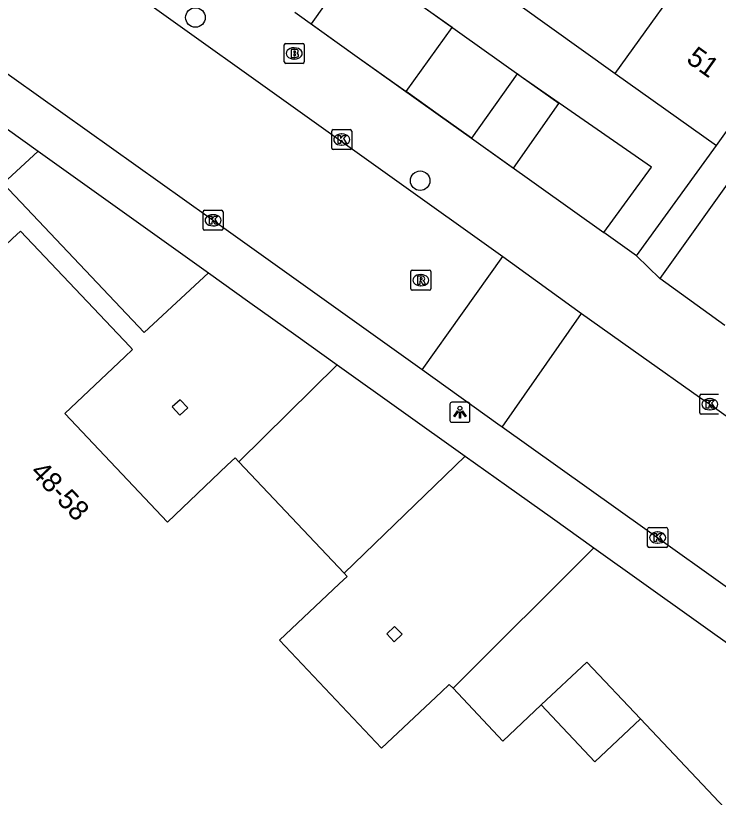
# Model space of a CAD drawing. Extents: x 162532 to 163264, y 381233 to 382042.
# Drawn here: x 163136.79 to 163171.91, y 381503.3 to 381542.39 of the extents above; entities that cross this region are included whole.
import ezdxf

# ---------------------------------------------------------------- set-up
doc = ezdxf.new("R2010")
doc.units = 0
for name, color, linetype in [('IMGEO_Boom', 7, 'Continuous'), ('IMGEO_Brandkraan', 7, 'Continuous'), ('IMGEO_Groenvoorziening', 7, 'Continuous'), ('IMGEO_Haag', 7, 'Continuous'), ('IMGEO_Kolk', 7, 'Continuous'), ('IMGEO_Lichtpunt', 7, 'Continuous'), ('IMGEO_Muur', 7, 'Continuous'), ('IMGEO_Pand', 7, 'Continuous'), ('IMGEO_Pand_nummerreeks', 7, 'Continuous'), ('IMGEO_Rijbaan_lokaal_open', 7, 'Continuous'), ('IMGEO_Rioolput', 7, 'Continuous'), ('IMGEO_Struiken', 7, 'Continuous'), ('IMGEO_Voetpad_open', 7, 'Continuous')]:
    doc.layers.add(name, color=color, linetype=linetype)

msp = doc.modelspace()

# ---------------------------------------------------------------- linework, layer by layer
at = {"layer": 'IMGEO_Boom'}
for centre in [(163145.776, 381542.291), (163157.006, 381534.132)]:
    msp.add_circle(centre, 0.489, dxfattribs=at)
at = {"layer": 'IMGEO_Brandkraan'}
for p, q in [((163150.213, 381540.071), (163150.213, 381540.923)), ((163150.288, 381540.997), (163151.14, 381540.997)), ((163151.214, 381540.923), (163151.214, 381540.071)), ((163150.701, 381540.777), (163150.726, 381540.777)), ((163150.724, 381540.217), (163150.699, 381540.217)), ((163151.14, 381539.997), (163150.288, 381539.997))]:
    msp.add_line(p, q, dxfattribs=at)
for points in [[(163150.213, 381540.071), (163150.213, 381540.923)], [(163150.288, 381540.997), (163151.14, 381540.997)], [(163151.214, 381540.923), (163151.214, 381540.071)], [(163150.561, 381540.697), (163150.561, 381540.297), (163150.774, 381540.297)], [(163150.792, 381540.697), (163150.561, 381540.697)], [(163150.74, 381540.616), (163150.686, 381540.616), (163150.686, 381540.54)], [(163150.686, 381540.54), (163150.739, 381540.54)], [(163150.748, 381540.464), (163150.686, 381540.464), (163150.686, 381540.383)], [(163150.686, 381540.383), (163150.748, 381540.383)], [(163151.14, 381539.997), (163150.288, 381539.997)]]:
    msp.add_lwpolyline(points, dxfattribs=at)
for centre, radius, start, end in [((163150.29, 381540.921), 0.0765, 91.552, 178.448), ((163150.29, 381540.921), 0.0765, 91.552, 178.448), ((163151.138, 381540.921), 0.0765, 1.552, 88.448), ((163151.138, 381540.921), 0.0765, 1.552, 88.448), ((163150.741, 381540.578), 0.0379, 267.8285, 90.9355), ((163150.749, 381540.423), 0.0404, 269.8759, 90.5077), ((163150.796, 381540.552), 0.145, 59.4692, 91.5367), ((163150.821, 381540.599), 0.0922, 285.5137, 58.1501), ((163150.826, 381540.407), 0.105, 301.3115, 78.989), ((163150.29, 381540.073), 0.0765, 181.552, 268.448), ((163150.29, 381540.073), 0.0765, 181.552, 268.448), ((163150.78, 381540.548), 0.251, 268.6676, 293.5347), ((163151.138, 381540.073), 0.0765, 271.552, 358.448), ((163151.138, 381540.073), 0.0765, 271.552, 358.448)]:
    msp.add_arc(centre, radius, start, end, dxfattribs=at)
for centre, major_axis, ratio, start_param, end_param in [((163150.7, 381540.497), (-0.387, 0.002), 0.722429, 4.712389, 7.853982), ((163150.725, 381540.497), (-0.39, 0.002), 0.717154, 1.570796, 4.712389)]:
    msp.add_ellipse(centre, major_axis=major_axis, ratio=ratio, start_param=start_param, end_param=end_param, dxfattribs=at)
at = {"layer": 'IMGEO_Groenvoorziening'}
for points in [[(163156.308, 381538.587), (163158.6, 381541.797), (163153.832, 381545.181)], [(163162.06, 381539.334), (163161.857, 381539.475), (163159.564, 381536.265)], [(163166.185, 381531.546), (163168.56, 381534.814), (163162.06, 381539.334)], [(163159.564, 381536.265), (163159.564, 381536.265)]]:
    msp.add_lwpolyline(points, dxfattribs=at)
at = {"layer": 'IMGEO_Haag'}
for points in [[(163153.832, 381545.181), (163151.559, 381541.972), (163153.864, 381540.329)], [(163162.06, 381539.334), (163153.837, 381545.188), (163153.832, 381545.181)], [(163153.864, 381540.329), (163157.909, 381537.445)], [(163159.564, 381536.265), (163161.673, 381534.762), (163163.942, 381537.994), (163162.06, 381539.334)], [(163157.909, 381537.445), (163159.564, 381536.265)], [(163146.434, 381529.523), (163143.213, 381526.539), (163136.168, 381533.994), (163137.92, 381535.603)], [(163147.948, 381520.079), (163152.865, 381524.931)], [(163159.263, 381520.362), (163153.204, 381514.52)]]:
    msp.add_lwpolyline(points, dxfattribs=at)
at = {"layer": 'IMGEO_Kolk'}
for p, q in [((163152.586, 381535.763), (163152.586, 381536.615)), ((163152.661, 381536.689), (163153.513, 381536.689)), ((163153.587, 381536.615), (163153.587, 381535.763)), ((163153.074, 381536.469), (163153.099, 381536.469)), ((163153.097, 381535.909), (163153.072, 381535.909)), ((163153.513, 381535.689), (163152.661, 381535.689)), ((163146.232, 381532.655), (163147.084, 381532.655)), ((163146.157, 381531.729), (163146.157, 381532.581)), ((163146.645, 381532.435), (163146.67, 381532.435)), ((163147.158, 381532.581), (163147.158, 381531.729)), ((163146.668, 381531.875), (163146.643, 381531.875)), ((163147.084, 381531.655), (163146.232, 381531.655)), ((163170.98, 381522.531), (163170.98, 381523.383)), ((163171.055, 381523.457), (163171.907, 381523.457)), ((163171.468, 381523.237), (163171.493, 381523.237)), ((163171.907, 381522.457), (163171.055, 381522.457)), ((163171.491, 381522.677), (163171.466, 381522.677)), ((163168.373, 381515.867), (163168.373, 381516.719)), ((163168.448, 381516.793), (163169.3, 381516.793)), ((163169.374, 381516.719), (163169.374, 381515.867)), ((163168.861, 381516.573), (163168.886, 381516.573)), ((163168.884, 381516.013), (163168.859, 381516.013)), ((163169.3, 381515.793), (163168.448, 381515.793))]:
    msp.add_line(p, q, dxfattribs=at)
for points in [[(163152.586, 381535.763), (163152.586, 381536.615)], [(163152.661, 381536.689), (163153.513, 381536.689)], [(163153.587, 381536.615), (163153.587, 381535.763)], [(163152.907, 381536.389), (163153.03, 381536.389), (163153.03, 381536.238), (163153.16, 381536.389), (163153.324, 381536.389), (163153.178, 381536.238), (163153.331, 381535.989), (163153.179, 381535.989), (163153.094, 381536.153), (163153.03, 381536.086), (163153.03, 381535.989), (163152.907, 381535.989), (163152.907, 381536.389)], [(163153.513, 381535.689), (163152.661, 381535.689)], [(163146.232, 381532.655), (163147.084, 381532.655)], [(163146.157, 381531.729), (163146.157, 381532.581)], [(163146.478, 381532.355), (163146.601, 381532.355), (163146.601, 381532.204), (163146.731, 381532.355), (163146.895, 381532.355), (163146.749, 381532.204), (163146.902, 381531.955), (163146.75, 381531.955), (163146.665, 381532.119), (163146.601, 381532.052), (163146.601, 381531.955), (163146.478, 381531.955), (163146.478, 381532.355)], [(163147.158, 381532.581), (163147.158, 381531.729)], [(163147.084, 381531.655), (163146.232, 381531.655)], [(163170.98, 381522.531), (163170.98, 381523.383)], [(163171.055, 381523.457), (163171.907, 381523.457)], [(163171.301, 381523.157), (163171.424, 381523.157), (163171.424, 381523.006), (163171.554, 381523.157), (163171.718, 381523.157), (163171.572, 381523.006), (163171.725, 381522.757), (163171.573, 381522.757), (163171.488, 381522.921), (163171.424, 381522.854), (163171.424, 381522.757), (163171.301, 381522.757), (163171.301, 381523.157)], [(163171.907, 381522.457), (163171.055, 381522.457)], [(163168.373, 381515.867), (163168.373, 381516.719)], [(163168.448, 381516.793), (163169.3, 381516.793)], [(163169.374, 381516.719), (163169.374, 381515.867)], [(163168.694, 381516.493), (163168.817, 381516.493), (163168.817, 381516.342), (163168.947, 381516.493), (163169.111, 381516.493), (163168.965, 381516.342), (163169.118, 381516.093), (163168.966, 381516.093), (163168.881, 381516.257), (163168.817, 381516.19), (163168.817, 381516.093), (163168.694, 381516.093), (163168.694, 381516.493)], [(163169.3, 381515.793), (163168.448, 381515.793)]]:
    msp.add_lwpolyline(points, dxfattribs=at)
for centre, start, end in [((163152.663, 381536.613), 91.552, 178.448), ((163152.663, 381536.613), 91.552, 178.448), ((163153.511, 381536.613), 1.552, 88.448), ((163153.511, 381536.613), 1.552, 88.448), ((163152.663, 381535.765), 181.552, 268.448), ((163152.663, 381535.765), 181.552, 268.448), ((163153.511, 381535.765), 271.552, 358.448), ((163153.511, 381535.765), 271.552, 358.448), ((163146.234, 381532.579), 91.552, 178.448), ((163146.234, 381532.579), 91.552, 178.448), ((163147.082, 381532.579), 1.552, 88.448), ((163147.082, 381532.579), 1.552, 88.448), ((163146.234, 381531.731), 181.552, 268.448), ((163146.234, 381531.731), 181.552, 268.448), ((163147.082, 381531.731), 271.552, 358.448), ((163147.082, 381531.731), 271.552, 358.448), ((163171.057, 381523.381), 91.552, 178.448), ((163171.057, 381523.381), 91.552, 178.448), ((163171.057, 381522.533), 181.552, 268.448), ((163171.057, 381522.533), 181.552, 268.448), ((163168.45, 381516.717), 91.552, 178.448), ((163168.45, 381516.717), 91.552, 178.448), ((163169.298, 381516.717), 1.552, 88.448), ((163169.298, 381516.717), 1.552, 88.448), ((163168.45, 381515.869), 181.552, 268.448), ((163168.45, 381515.869), 181.552, 268.448), ((163169.298, 381515.869), 271.552, 358.448), ((163169.298, 381515.869), 271.552, 358.448)]:
    msp.add_arc(centre, 0.0765, start, end, dxfattribs=at)
for centre, major_axis, ratio, start_param, end_param in [((163153.073, 381536.189), (-0.387, 0.002), 0.722429, 4.712389, 7.853982), ((163153.098, 381536.189), (-0.39, 0.002), 0.717154, 1.570796, 4.712389), ((163146.644, 381532.155), (-0.387, 0.002), 0.722429, 4.712389, 7.853982), ((163146.669, 381532.155), (-0.39, 0.002), 0.717154, 1.570796, 4.712389), ((163171.467, 381522.957), (-0.387, 0.002), 0.722429, 4.712389, 7.853982), ((163171.492, 381522.957), (-0.39, 0.002), 0.717154, 1.570796, 4.712389), ((163168.86, 381516.293), (-0.387, 0.002), 0.722429, 4.712389, 7.853982), ((163168.885, 381516.293), (-0.39, 0.002), 0.717154, 1.570796, 4.712389)]:
    msp.add_ellipse(centre, major_axis=major_axis, ratio=ratio, start_param=start_param, end_param=end_param, dxfattribs=at)
at = {"layer": 'IMGEO_Lichtpunt'}
for p, q in [((163158.494, 381522.959), (163158.494, 381522.152)), ((163158.494, 381522.959), (163158.494, 381522.152)), ((163159.396, 381523.054), (163158.588, 381523.054)), ((163159.396, 381523.054), (163158.588, 381523.054)), ((163159.49, 381522.152), (163159.49, 381522.959)), ((163159.49, 381522.152), (163159.49, 381522.959)), ((163158.588, 381522.058), (163159.396, 381522.058)), ((163158.588, 381522.058), (163159.396, 381522.058))]:
    msp.add_line(p, q, dxfattribs=at)
for points in [[(163158.868, 381522.623), (163158.907, 381522.595), (163158.719, 381522.333), (163158.681, 381522.36), (163158.868, 381522.623)], [(163158.97, 381522.575), (163159.017, 381522.575), (163159.017, 381522.253), (163158.97, 381522.253), (163158.97, 381522.575)], [(163159.08, 381522.595), (163159.118, 381522.622), (163159.305, 381522.36), (163159.266, 381522.332), (163159.08, 381522.595)]]:
    msp.add_lwpolyline(points, dxfattribs=at)
msp.add_circle((163158.993, 381522.757), 0.0994, dxfattribs=at)
for centre, start, end in [((163158.588, 381522.959), 90, 180), ((163158.588, 381522.959), 90, 180), ((163159.396, 381522.959), 0, 90), ((163159.396, 381522.959), 0, 90), ((163158.588, 381522.152), 180, 270), ((163158.588, 381522.152), 180, 270), ((163159.396, 381522.152), 270, 0), ((163159.396, 381522.152), 270, 360)]:
    msp.add_arc(centre, 0.0946, start, end, dxfattribs=at)
at = {"layer": 'IMGEO_Muur'}
msp.add_lwpolyline([(163168.012, 381507.231), (163165.332, 381510.07), (163163.055, 381507.925)], dxfattribs=at)
at = {"layer": 'IMGEO_Pand'}
for points in [[(163166.753, 381539.499), (163171.157, 381545.637)], [(163171.811, 381535.887), (163174.716, 381539.957), (163176.198, 381542.033), (163177.086, 381544.986)], [(163161.895, 381542.969), (163166.753, 381539.499)], [(163147.948, 381520.079), (163147.757, 381520.274), (163147.369, 381519.911), (163144.376, 381517.068), (163139.253, 381522.495), (163142.253, 381525.331), (163142.635, 381525.692), (163142.493, 381525.844), (163137.036, 381531.612), (163136.641, 381531.251), (163133.651, 381528.411), (163128.528, 381533.823), (163131.521, 381536.654), (163131.91, 381537.028), (163129.339, 381539.747)], [(163166.753, 381539.499), (163171.811, 381535.887)], [(163144.995, 381522.414), (163145.39, 381522.783), (163145.014, 381523.176), (163144.615, 381522.823), (163144.995, 381522.414)], [(163153.204, 381514.52), (163147.948, 381520.079)], [(163158.651, 381508.767), (163158.462, 381508.95), (163158.072, 381508.581), (163155.068, 381505.759), (163149.97, 381511.156), (163152.966, 381513.984), (163153.359, 381514.353), (163153.204, 381514.52)], [(163155.711, 381511.081), (163156.11, 381511.456), (163155.731, 381511.846), (163155.345, 381511.478), (163155.711, 381511.081)], [(163163.055, 381507.925), (163161.133, 381506.108), (163158.651, 381508.767)], [(163168.012, 381507.231), (163165.74, 381505.081), (163163.055, 381507.925)], [(163173.632, 381501.286), (163168.012, 381507.231)]]:
    msp.add_lwpolyline(points, dxfattribs=at)
at = {"layer": 'IMGEO_Rijbaan_lokaal_open'}
for points in [[(163108.563, 381564.251), (163110.69, 381566.372), (163113.13, 381564.653), (163133.128, 381550.366), (163161.145, 381530.339)], [(163157.1, 381524.676), (163155.592, 381525.754), (163147.662, 381531.434), (163130.622, 381543.577), (163123.831, 381548.305), (163116.261, 381553.653), (163105.848, 381561.2), (163108.563, 381564.251)], [(163157.1, 381524.676), (163161.145, 381530.339)], [(163161.145, 381530.339), (163165.069, 381527.497)], [(163161.104, 381521.814), (163165.069, 381527.497)], [(163165.069, 381527.497), (163168.056, 381525.381), (163170.968, 381523.319), (163171.48, 381522.956), (163189.839, 381509.84)], [(163161.104, 381521.814), (163160.891, 381521.966), (163157.1, 381524.676)], [(163177.38, 381510.194), (163177.291, 381510.259), (163177.201, 381510.323), (163168.241, 381516.724), (163161.104, 381521.814)]]:
    msp.add_lwpolyline(points, dxfattribs=at)
at = {"layer": 'IMGEO_Rioolput'}
for p, q in [((163156.537, 381528.734), (163156.537, 381529.586)), ((163156.612, 381529.66), (163157.464, 381529.66)), ((163157.538, 381529.586), (163157.538, 381528.734)), ((163157.025, 381529.44), (163157.05, 381529.44)), ((163157.048, 381528.88), (163157.023, 381528.88)), ((163157.464, 381528.66), (163156.612, 381528.66))]:
    msp.add_line(p, q, dxfattribs=at)
for points in [[(163156.537, 381528.734), (163156.537, 381529.586)], [(163156.612, 381529.66), (163157.464, 381529.66)], [(163157.538, 381529.586), (163157.538, 381528.734)], [(163157.126, 381529.358), (163156.874, 381529.36), (163156.874, 381528.96)], [(163156.874, 381528.96), (163156.998, 381528.96), (163156.998, 381529.122), (163157.009, 381529.122)], [(163157.052, 381529.279), (163156.998, 381529.279), (163156.998, 381529.198)], [(163156.998, 381529.198), (163157.05, 381529.198)], [(163157.056, 381529.093), (163157.127, 381528.96), (163157.267, 381528.96), (163157.202, 381529.086)], [(163157.464, 381528.66), (163156.612, 381528.66)]]:
    msp.add_lwpolyline(points, dxfattribs=at)
for centre, radius, start, end in [((163156.614, 381529.584), 0.0765, 91.552, 178.448), ((163156.614, 381529.584), 0.0765, 91.552, 178.448), ((163157.462, 381529.584), 0.0765, 1.552, 88.448), ((163157.462, 381529.584), 0.0765, 1.552, 88.448), ((163157.008, 381529.069), 0.0533, 26.0293, 88.6989), ((163157.034, 381529.387), 0.19, 274.7715, 282.9687), ((163157.058, 381529.183), 0.0964, 77.0061, 93.1865), ((163157.072, 381529.24), 0.0378, 276.6634, 79.6772), ((163157.125, 381529.248), 0.109, 350.3612, 89.416), ((163157.123, 381529.248), 0.112, 277.5842, 350.9817), ((163157.107, 381529.033), 0.108, 29.5134, 73.7905), ((163156.614, 381528.736), 0.0765, 181.552, 268.448), ((163156.614, 381528.736), 0.0765, 181.552, 268.448), ((163157.462, 381528.736), 0.0765, 271.552, 358.448), ((163157.462, 381528.736), 0.0765, 271.552, 358.448)]:
    msp.add_arc(centre, radius, start, end, dxfattribs=at)
for centre, major_axis, ratio, start_param, end_param in [((163157.024, 381529.16), (-0.387, 0.002), 0.722429, 4.712389, 7.853982), ((163157.049, 381529.16), (-0.39, 0.002), 0.717154, 1.570796, 4.712389)]:
    msp.add_ellipse(centre, major_axis=major_axis, ratio=ratio, start_param=start_param, end_param=end_param, dxfattribs=at)
at = {"layer": 'IMGEO_Struiken'}
for points in [[(163158.651, 381508.767), (163165.684, 381515.776)], [(163168.012, 381507.231), (163165.332, 381510.07), (163163.055, 381507.925)]]:
    msp.add_lwpolyline(points, dxfattribs=at)
at = {"layer": 'IMGEO_Voetpad_open'}
for points in [[(163150.736, 381542.558), (163153.864, 381540.329)], [(163153.864, 381540.329), (163156.308, 381538.587)], [(163157.909, 381537.445), (163156.308, 381538.587)], [(163159.564, 381536.265), (163157.909, 381537.445)], [(163135.604, 381537.257), (163137.92, 381535.603)], [(163159.564, 381536.265), (163166.185, 381531.546)], [(163167.813, 381530.384), (163171.811, 381535.887)], [(163137.92, 381535.603), (163146.434, 381529.523)], [(163173.096, 381535.004), (163168.986, 381529.236)], [(163167.813, 381530.384), (163166.185, 381531.546)], [(163168.986, 381529.236), (163167.813, 381530.384)], [(163146.434, 381529.523), (163148.498, 381528.049), (163150.785, 381526.416), (163152.865, 381524.931)], [(163172.228, 381526.892), (163168.986, 381529.236)], [(163152.865, 381524.931), (163159.263, 381520.362)], [(163159.263, 381520.362), (163161.317, 381518.895), (163163.611, 381517.256), (163165.684, 381515.776)], [(163165.684, 381515.776), (163175.673, 381508.643)]]:
    msp.add_lwpolyline(points, dxfattribs=at)

# ---------------------------------------------------------------- texts
at = {"layer": 'IMGEO_Pand_nummerreeks'}
for s, rotation, p in [('51', 324.4652, (163170.252, 381540.096)), ('48-58', 313.3955, (163137.481, 381519.53))]:
    msp.add_text(s, height=1, rotation=rotation, dxfattribs=at).set_placement(p)

doc.saveas('drawing.dxf')
